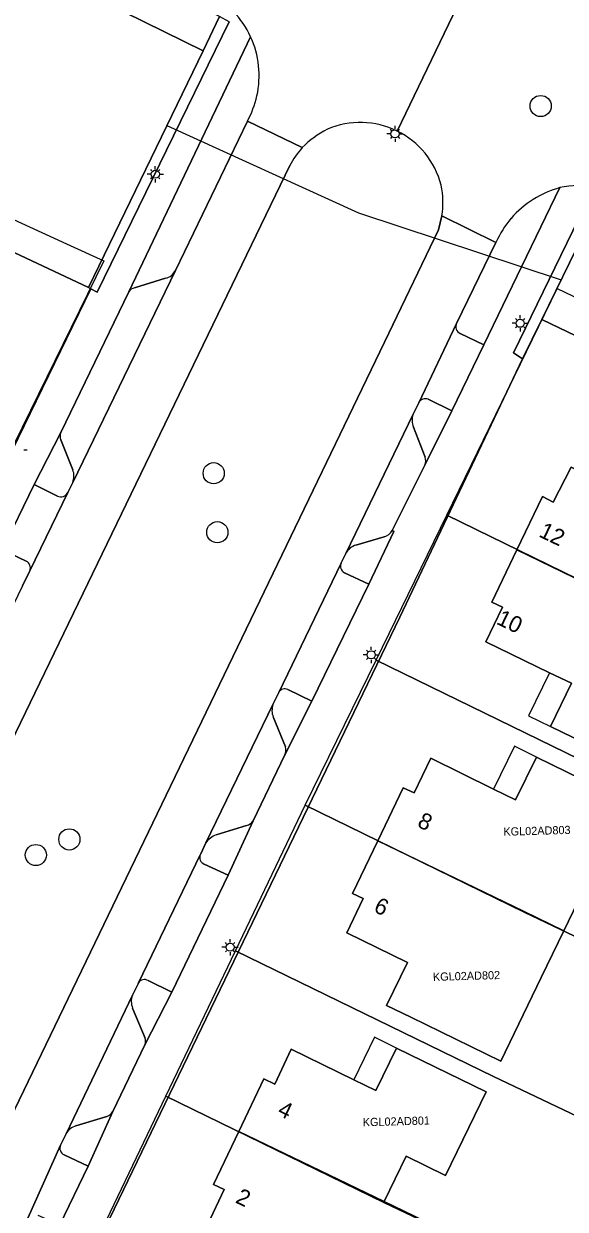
# Model space of a CAD drawing. Extents: x 124901 to 125496, y 515369 to 515789.
# Drawn here: x 125341.9 to 125375.1, y 515679.8 to 515752.5 of the extents above; entities that cross this region are included whole.
import ezdxf

# ---------------------------------------------------------------- set-up
doc = ezdxf.new("R2010")
doc.units = 0
for name, color, linetype in [('Gebouw', 7, 'Continuous'), ('Inrit', 7, 'Continuous'), ('Kunstwerkdeel', 7, 'Continuous'), ('Lichtmast', 7, 'Continuous'), ('Luifel', 7, 'Continuous'), ('Onbegroeid terrein', 7, 'Continuous'), ('Parkeren', 7, 'Continuous'), ('Perceelnummers', 7, 'Continuous'), ('Perceelsgrenzen', 7, 'Continuous'), ('Putten', 7, 'Continuous'), ('Scheiding', 7, 'Continuous'), ('Teksten', 7, 'Continuous'), ('Vegetatie', 7, 'Continuous'), ('Voetpad', 7, 'Continuous'), ('Water', 7, 'Continuous'), ('Wegen drempel verkeerseiland', 7, 'Continuous'), ('Wegen lokale weg', 7, 'Continuous')]:
    doc.layers.add(name, color=color, linetype=linetype)

msp = doc.modelspace()

# ---------------------------------------------------------------- linework, layer by layer
at = {"layer": 'Gebouw'}
for points in [[(125381.726, 515728.523), (125380.317, 515725.762), (125381.787, 515725.012), (125380.606, 515722.696), (125379.136, 515723.445), (125375.483, 515725.307), (125374.39, 515723.164), (125373.73, 515723.5), (125372.153, 515720.22), (125381.217, 515715.836), (125383.648, 515714.66), (125388.644, 515724.997)], [(125379.797, 515706.695), (125382.277, 515711.826), (125379.847, 515713), (125381.217, 515715.836), (125372.153, 515720.22), (125370.618, 515717.026), (125371.274, 515716.711), (125370.25, 515714.58), (125374.158, 515712.692), (125375.509, 515712.039), (125374.227, 515709.386)], [(125363.621, 515702.375), (125372.61, 515698.029), (125375.04, 515696.854), (125378.883, 515704.805), (125373.368, 515707.516), (125372.077, 515704.89), (125370.731, 515705.552), (125366.87, 515707.45), (125365.844, 515705.316), (125365.187, 515705.632)], [(125372.61, 515698.029), (125363.621, 515702.375), (125362.07, 515699.15), (125362.724, 515698.844), (125361.73, 515696.72), (125365.447, 515694.906), (125364.164, 515692.279), (125365.656, 515691.55), (125371.173, 515688.856), (125373.658, 515693.995), (125375.04, 515696.854)], [(125355.097, 515684.546), (125364.008, 515680.236), (125365.354, 515683.019), (125367.784, 515681.844), (125370.264, 515686.975), (125364.773, 515689.66), (125363.494, 515687.045), (125362.146, 515687.704), (125358.31, 515689.58), (125357.291, 515687.449), (125356.635, 515687.763)], [(125364.008, 515680.236), (125355.097, 515684.546), (125353.54, 515681.29), (125354.192, 515680.978), (125353.18, 515678.86), (125357.002, 515677.036), (125358.356, 515676.39), (125357.11, 515673.78), (125362.61, 515671.14), (125363.955, 515673.923), (125365.106, 515673.367), (125368.327, 515678.149)]]:
    msp.add_lwpolyline(points, close=True, dxfattribs=at)
at = {"layer": 'Inrit'}
for points in [[(125368.456, 515734.122), (125366.132, 515729.254)], [(125368.174, 515728.759), (125370.128, 515732.818), (125368.686, 515733.504)], [(125366.708, 515729.466), (125368.174, 515728.759)], [(125343.967, 515723.53), (125342.528, 515724.238), (125340.583, 515720.223), (125342.036, 515719.534)], [(125342.259, 515718.948), (125344.586, 515723.74)], [(125361.368, 515719.419), (125357.539, 515711.48)], [(125358.104, 515711.657), (125359.567, 515710.936), (125363.063, 515718.123), (125361.575, 515718.824)], [(125352.718, 515701.51), (125348.93, 515693.652)], [(125349.518, 515693.796), (125350.979, 515693.085), (125354.433, 515700.26), (125352.956, 515700.951)], [(125344.141, 515683.694), (125342.144, 515679.213)], [(125342.761, 515679.41), (125344.095, 515678.818), (125345.843, 515682.414), (125344.361, 515683.111)]]:
    msp.add_lwpolyline(points, dxfattribs=at)
for centre, radius, start, end in [((125368.873, 515733.925), 0.461, 154.71577, 246.11157), ((125366.537, 515729.041), 0.458, 68.14715, 152.26569), ((125344.172, 515723.942), 0.46, 243.51232, 333.9674), ((125341.841, 515719.124), 0.454, 337.13697, 64.53129), ((125361.779, 515719.228), 0.453, 155.12598, 243.2395), ((125357.915, 515711.27), 0.43, 63.94091, 150.84796), ((125353.129, 515701.355), 0.439, 159.32627, 246.79849), ((125349.294, 515693.44), 0.421, 57.81538, 149.70619), ((125344.555, 515683.517), 0.45, 156.89705, 244.4518)]:
    msp.add_arc(centre, radius, start, end, dxfattribs=at)
at = {"layer": 'Kunstwerkdeel'}
msp.add_lwpolyline([(125350.675, 515746.258), (125362.438, 515740.915), (125374.874, 515736.805)], dxfattribs=at)
at = {"layer": 'Lichtmast'}
for p, q in [((125364.68, 515746.056), (125364.68, 515746.256)), ((125364.38, 515745.757), (125364.18, 515745.756)), ((125364.468, 515745.544), (125364.396, 515745.473)), ((125364.468, 515745.968), (125364.398, 515746.039)), ((125364.68, 515745.456), (125364.68, 515745.256)), ((125364.892, 515745.968), (125364.963, 515746.04)), ((125364.892, 515745.544), (125364.962, 515745.473)), ((125364.98, 515745.756), (125365.18, 515745.756)), ((125349.662, 515743.278), (125349.462, 515743.277)), ((125349.75, 515743.489), (125349.68, 515743.56)), ((125349.962, 515743.577), (125349.962, 515743.777)), ((125350.174, 515743.489), (125350.245, 515743.561)), ((125350.262, 515743.277), (125350.462, 515743.277)), ((125349.75, 515743.065), (125349.678, 515742.994)), ((125349.962, 515742.977), (125349.962, 515742.777)), ((125350.174, 515743.065), (125350.244, 515742.994)), ((125372.363, 515734.433), (125372.363, 515734.633)), ((125372.063, 515734.134), (125371.863, 515734.133)), ((125372.151, 515733.921), (125372.079, 515733.85)), ((125372.151, 515734.345), (125372.081, 515734.416)), ((125372.363, 515733.833), (125372.363, 515733.633)), ((125372.575, 515734.345), (125372.646, 515734.417)), ((125372.575, 515733.921), (125372.645, 515733.85)), ((125372.663, 515734.133), (125372.863, 515734.133)), ((125341.894, 515726.365), (125342.094, 515726.365)), ((125363.214, 515714.084), (125363.214, 515714.284)), ((125362.914, 515713.785), (125362.714, 515713.784)), ((125363.002, 515713.572), (125362.93, 515713.501)), ((125363.002, 515713.996), (125362.932, 515714.067)), ((125363.214, 515713.484), (125363.214, 515713.284)), ((125363.426, 515713.996), (125363.497, 515714.068)), ((125363.426, 515713.572), (125363.496, 515713.501)), ((125363.514, 515713.784), (125363.714, 515713.784)), ((125354.342, 515696.057), (125354.272, 515696.128)), ((125354.554, 515696.145), (125354.554, 515696.345)), ((125354.766, 515696.057), (125354.837, 515696.129)), ((125354.254, 515695.846), (125354.054, 515695.845)), ((125354.342, 515695.633), (125354.27, 515695.562)), ((125354.554, 515695.545), (125354.554, 515695.345)), ((125354.766, 515695.633), (125354.836, 515695.562)), ((125354.854, 515695.845), (125355.054, 515695.845))]:
    msp.add_line(p, q, dxfattribs=at)
for centre in [(125364.68, 515745.756), (125349.962, 515743.277), (125372.363, 515734.133), (125363.214, 515713.784), (125354.554, 515695.845)]:
    msp.add_circle(centre, 0.25, dxfattribs=at)
at = {"layer": 'Luifel'}
for points in [[(125374.227, 515709.386), (125375.509, 515712.039), (125374.158, 515712.692), (125372.876, 515710.039)], [(125370.731, 515705.552), (125372.077, 515704.89), (125373.368, 515707.516), (125372.022, 515708.178)], [(125364.773, 515689.66), (125363.426, 515690.319), (125362.146, 515687.704), (125363.494, 515687.045)]]:
    msp.add_lwpolyline(points, close=True, dxfattribs=at)
at = {"layer": 'Onbegroeid terrein'}
msp.add_lwpolyline([(125340.408, 515724.765), (125346.002, 515736.243), (125345.865, 515736.317), (125330.851, 515743.393)], dxfattribs=at)
for points in [[(125387.675, 515656.161), (125387.857, 515654.507), (125396.207, 515657.408), (125401.906, 515659.565), (125401.03, 515662.274), (125412.127, 515685.205), (125422.352, 515706.097), (125424.481, 515710.447), (125424.391, 515710.491), (125423.853, 515710.375), (125408.558, 515717.624), (125373.683, 515734.37), (125372.5, 515731.951), (125364.983, 515716.105), (125345.743, 515676.245), (125361.449, 515668.777), (125379.413, 515660.079)], [(125382.277, 515711.826), (125379.797, 515706.695), (125374.227, 515709.386), (125375.509, 515712.039), (125374.158, 515712.692), (125370.25, 515714.58), (125371.274, 515716.711), (125370.618, 515717.026), (125372.153, 515720.22), (125373.73, 515723.5), (125374.39, 515723.164), (125375.483, 515725.307), (125379.136, 515723.445), (125380.606, 515722.696), (125381.787, 515725.012), (125380.317, 515725.762), (125381.726, 515728.523), (125388.644, 515724.997), (125383.648, 515714.66), (125381.217, 515715.836), (125379.847, 515713)], [(125373.368, 515707.516), (125378.883, 515704.805), (125375.04, 515696.854), (125373.658, 515693.995), (125371.173, 515688.856), (125365.656, 515691.55), (125364.164, 515692.279), (125365.447, 515694.906), (125361.73, 515696.72), (125362.724, 515698.844), (125362.07, 515699.15), (125363.621, 515702.375), (125365.187, 515705.632), (125365.844, 515705.316), (125366.87, 515707.45), (125370.731, 515705.552), (125372.077, 515704.89)], [(125364.008, 515680.236), (125368.327, 515678.149), (125365.106, 515673.367), (125363.955, 515673.923), (125362.61, 515671.14), (125357.11, 515673.78), (125358.356, 515676.39), (125357.002, 515677.036), (125353.18, 515678.86), (125354.192, 515680.978), (125353.54, 515681.29), (125355.097, 515684.546), (125356.635, 515687.763), (125357.291, 515687.449), (125358.31, 515689.58), (125362.146, 515687.704), (125363.494, 515687.045), (125364.773, 515689.66), (125370.264, 515686.975), (125367.784, 515681.844), (125365.354, 515683.019)]]:
    msp.add_lwpolyline(points, close=True, dxfattribs=at)
at = {"layer": 'Parkeren'}
for points in [[(125344.895, 515724.37), (125351.195, 515737.366)], [(125350.595, 515736.894), (125348.683, 515736.306)], [(125348.335, 515736.052), (125344.157, 515727.434)], [(125365.787, 515728.554), (125361.65, 515720)], [(125366.535, 515725.917), (125365.808, 515727.758)], [(125344.158, 515726.979), (125344.899, 515725.136)], [(125364.501, 515721.421), (125366.498, 515725.421)], [(125362.282, 515720.525), (125364.013, 515721.023)], [(125357.171, 515710.736), (125353.065, 515702.249)], [(125357.959, 515708.135), (125357.195, 515709.975)], [(125355.969, 515703.606), (125357.91, 515707.644)], [(125353.7, 515702.745), (125355.568, 515703.307)], [(125348.556, 515692.896), (125344.484, 515684.401)], [(125349.334, 515690.257), (125348.567, 515692.115)], [(125347.357, 515685.755), (125349.322, 515689.849)], [(125345.094, 515684.887), (125346.998, 515685.464)]]:
    msp.add_lwpolyline(points, dxfattribs=at)
for centre, radius, start, end in [((125350.404, 515737.754), 0.881, 282.51101, 333.87089), ((125348.798, 515735.783), 0.536, 102.41722, 149.83308), ((125366.839, 515728.183), 1.115, 160.59176, 202.43068), ((125344.829, 515727.208), 0.709, 161.40605, 198.8458), ((125365.831, 515725.72), 0.731, 335.84463, 15.62301), ((125343.957, 515724.758), 1.015, 337.54218, 21.85944), ((125363.793, 515721.791), 0.799, 285.98969, 332.40988), ((125362.597, 515719.503), 1.069, 107.12018, 152.31239), ((125358.425, 515710.395), 1.299, 164.76968, 198.84305), ((125357.245, 515707.958), 0.735, 334.69103, 13.91089), ((125355.337, 515704.035), 0.764, 287.59966, 325.81941), ((125354.155, 515701.508), 1.318, 110.1894, 145.79756), ((125349.562, 515692.52), 1.074, 159.49, 202.12386), ((125348.866, 515690.067), 0.506, 334.51384, 22.11679), ((125346.724, 515686.169), 0.756, 291.23838, 326.81703), ((125345.412, 515683.863), 1.073, 107.22477, 149.86539)]:
    msp.add_arc(centre, radius, start, end, dxfattribs=at)
at = {"layer": 'Perceelsgrenzen'}
for points in [[(125273.267, 515709.056), (125277.174, 515717.127), (125281.038, 515725.109), (125284.871, 515733.051), (125288.88, 515741.36), (125289.394, 515742.417), (125291.305, 515746.353), (125297.742, 515760.474), (125298.15, 515760.28), (125322.355, 515749.172), (125344.52, 515739), (125346.795, 515737.956), (125340.276, 515724.697), (125338.174, 515720.359), (125336.97, 515717.875), (125334.47, 515712.696), (125332.165, 515707.919), (125329.819, 515703.059), (125327.473, 515698.198), (125325.136, 515693.355), (125321.468, 515685.754), (125308.957, 515691.825), (125298.065, 515697.077), (125289.1, 515701.4)], [(125322.355, 515749.172), (125344.52, 515739), (125346.795, 515737.956), (125340.276, 515724.697), (125338.174, 515720.359), (125314.143, 515731.981)], [(125345.632, 515676.323), (125350.605, 515686.696), (125354.889, 515695.633), (125359.171, 515704.565), (125363.512, 515713.469), (125367.85, 515722.367), (125374.626, 515736.264), (125398.05, 515725.06), (125399.454, 515724.383), (125423.37, 515712.85), (125423.634, 515712.729), (125425.072, 515712.068), (125418.239, 515697.902), (125413.944, 515688.996), (125412.226, 515685.435), (125409.64, 515680.099), (125405.324, 515671.192), (125401, 515662.27), (125401.99, 515659.56), (125387.73, 515654.56), (125387.592, 515656.202), (125370.466, 515664.415)], [(125367.85, 515722.367), (125374.626, 515736.264), (125398.05, 515725.06), (125399.454, 515724.383), (125392.678, 515710.366), (125381.217, 515715.836)], [(125363.512, 515713.469), (125367.85, 515722.367), (125381.217, 515715.836), (125392.678, 515710.366), (125388.371, 515701.456), (125379.34, 515705.75)], [(125363.512, 515713.469), (125379.34, 515705.75), (125388.371, 515701.456), (125384.059, 515692.535), (125372.598, 515698.005), (125359.171, 515704.565)], [(125354.889, 515695.633), (125359.171, 515704.565), (125372.598, 515698.005), (125384.059, 515692.535), (125379.751, 515683.623), (125370.719, 515687.915)], [(125350.605, 515686.696), (125354.889, 515695.633), (125370.719, 515687.915), (125379.751, 515683.623), (125375.444, 515674.713), (125363.983, 515680.184)], [(125350.605, 515686.696), (125363.983, 515680.184), (125375.444, 515674.713), (125370.466, 515664.415), (125345.632, 515676.323)]]:
    msp.add_lwpolyline(points, close=True, dxfattribs=at)
at = {"layer": 'Putten'}
for centre in [(125373.62, 515747.46), (125353.55, 515724.93), (125353.77, 515721.31), (125344.69, 515702.46), (125342.63, 515701.5)]:
    msp.add_circle(centre, 0.65, dxfattribs=at)
at = {"layer": 'Scheiding'}
for points in [[(125352.897, 515750.85), (125345.865, 515736.317), (125346.002, 515736.243), (125346.389, 515736.034), (125354.493, 515752.637), (125353.913, 515752.949)], [(125373.683, 515734.37), (125376.241, 515739.601), (125377.295, 515741.756), (125376.683, 515742.027), (125371.956, 515732.322), (125372.5, 515731.951)]]:
    msp.add_lwpolyline(points, close=True, dxfattribs=at)
at = {"layer": 'Vegetatie'}
for points in [[(125355.812, 515751.718), (125348.335, 515736.052)], [(125351.195, 515737.366), (125351.199, 515737.374), (125355.619, 515746.524)], [(125358.216, 515743.813), (125331.923, 515689.475), (125331.391, 515688.375), (125330.314, 515686.149)], [(125368.686, 515733.504), (125370.128, 515732.818), (125374.798, 515742.455)], [(125339.496, 515682.127), (125339.945, 515683.057), (125364.289, 515733.531), (125367.338, 515739.874), (125367.453, 515740.294), (125367.556, 515740.718)], [(125370.869, 515739.087), (125368.458, 515734.126), (125368.456, 515734.122)], [(125348.683, 515736.306), (125350.595, 515736.894)], [(125366.498, 515725.421), (125368.174, 515728.759), (125366.708, 515729.466)], [(125366.132, 515729.254), (125365.787, 515728.554)], [(125344.157, 515727.434), (125342.528, 515724.238), (125343.967, 515723.53)], [(125365.808, 515727.758), (125366.535, 515725.917)], [(125344.899, 515725.136), (125344.158, 515726.979)], [(125344.586, 515723.74), (125344.588, 515723.743), (125344.895, 515724.37)], [(125361.575, 515718.824), (125363.063, 515718.123), (125364.615, 515721.364), (125364.501, 515721.421)], [(125364.013, 515721.023), (125362.282, 515720.525)], [(125342.036, 515719.534), (125340.583, 515720.223), (125339, 515716.766)], [(125361.65, 515720), (125361.374, 515719.431), (125361.368, 515719.419)], [(125341.803, 515718.014), (125342.238, 515718.904), (125342.259, 515718.948)], [(125357.539, 515711.48), (125357.517, 515711.434), (125357.171, 515710.736)], [(125357.91, 515707.644), (125359.567, 515710.936), (125358.104, 515711.657)], [(125357.195, 515709.975), (125357.959, 515708.135)], [(125355.568, 515703.307), (125353.7, 515702.745)], [(125354.433, 515700.26), (125355.969, 515703.606)], [(125353.065, 515702.249), (125352.752, 515701.581)], [(125352.956, 515700.951), (125354.433, 515700.26)], [(125349.322, 515689.849), (125350.979, 515693.085), (125349.518, 515693.796)], [(125348.93, 515693.652), (125348.902, 515693.593), (125348.556, 515692.896)], [(125348.567, 515692.115), (125349.334, 515690.257)], [(125346.998, 515685.464), (125345.094, 515684.887)], [(125345.843, 515682.414), (125347.357, 515685.755)], [(125344.484, 515684.401), (125344.147, 515683.708), (125344.141, 515683.694)], [(125344.361, 515683.111), (125345.843, 515682.414)]]:
    msp.add_lwpolyline(points, dxfattribs=at)
for centre, radius, start, end in [((125350.572, 515749.319), 5.763, 347.66661, 24.59784), ((125349.74, 515749.606), 6.638, 332.33413, 346.77877), ((125362.541, 515741.322), 5.132, 63.80783, 113.085), ((125363.205, 515740.77), 5.913, 116.90795, 135.5901), ((125362.542, 515741.327), 5.127, 14.47967, 63.7938), ((125362.902, 515741.354), 5.292, 137.8105, 152.31088), ((125362.496, 515741.53), 5.125, 350.87938, 12.14984), ((125376.398, 515736.594), 6.075, 105.26751, 139.11076), ((125376.67, 515736.466), 6.365, 139.83759, 155.68087), ((125350.404, 515737.754), 0.881, 282.51101, 333.87089), ((125348.798, 515735.783), 0.536, 102.41722, 149.83308), ((125368.873, 515733.925), 0.461, 154.71577, 246.11157), ((125366.537, 515729.041), 0.458, 68.14715, 152.26569), ((125366.839, 515728.183), 1.115, 160.59176, 202.43068), ((125344.829, 515727.208), 0.709, 161.40605, 198.8458), ((125365.831, 515725.72), 0.731, 335.84463, 15.62301), ((125343.957, 515724.758), 1.015, 337.54218, 21.85944), ((125344.172, 515723.942), 0.46, 243.51232, 333.9674), ((125363.793, 515721.791), 0.799, 285.98969, 332.40988), ((125362.597, 515719.503), 1.069, 107.12018, 152.31239), ((125341.841, 515719.124), 0.454, 337.13697, 64.53129), ((125361.779, 515719.228), 0.453, 155.12598, 243.2395), ((125357.915, 515711.27), 0.43, 63.94091, 150.84796), ((125358.425, 515710.395), 1.299, 164.76968, 198.84305), ((125357.245, 515707.958), 0.735, 334.69103, 13.91089), ((125355.337, 515704.035), 0.764, 287.59966, 325.81941), ((125354.155, 515701.508), 1.318, 110.1894, 145.79756), ((125353.129, 515701.355), 0.439, 159.32627, 246.79849), ((125353.086, 515701.377), 0.391, 148.63468, 160.18829), ((125349.294, 515693.44), 0.421, 57.81538, 149.70619), ((125349.562, 515692.52), 1.074, 159.49, 202.12386), ((125348.866, 515690.067), 0.506, 334.51384, 22.11679), ((125346.724, 515686.169), 0.756, 291.23838, 326.81703), ((125345.412, 515683.863), 1.073, 107.22477, 149.86539), ((125344.555, 515683.517), 0.45, 156.89705, 244.4518)]:
    msp.add_arc(centre, radius, start, end, dxfattribs=at)
at = {"layer": 'Voetpad'}
for points in [[(125354.493, 515752.637), (125346.389, 515736.034), (125346.002, 515736.243), (125340.408, 515724.765), (125324.335, 515691.583), (125321.576, 515685.879), (125321.172, 515685.045), (125317.348, 515683.674), (125315.366, 515683.99), (125314.34, 515682.195)], [(125318.946, 515682.058), (125321.415, 515682.929), (125322.727, 515683.392), (125326.025, 515689.984), (125339, 515716.766), (125340.583, 515720.223), (125342.528, 515724.238), (125344.157, 515727.434), (125348.335, 515736.052), (125355.812, 515751.718)], [(125344.287, 515673.229), (125345.743, 515676.245), (125364.983, 515716.105), (125372.5, 515731.951), (125371.956, 515732.322), (125376.683, 515742.027), (125376.976, 515742.63)], [(125374.798, 515742.455), (125370.128, 515732.818), (125368.174, 515728.759), (125366.498, 515725.421), (125364.501, 515721.421), (125364.615, 515721.364), (125363.063, 515718.123), (125359.567, 515710.936), (125357.91, 515707.644), (125355.969, 515703.606), (125354.433, 515700.26), (125350.979, 515693.085), (125349.322, 515689.849), (125347.357, 515685.755), (125345.843, 515682.414), (125344.095, 515678.818), (125342.521, 515675.548)]]:
    msp.add_lwpolyline(points, dxfattribs=at)
for centre, radius, start, end in [((125350.458, 515749.243), 5.898, 24.80715, 42.88172), ((125376.729, 515732.068), 10.565, 88.65834, 100.52923)]:
    msp.add_arc(centre, radius, start, end, dxfattribs=at)
at = {"layer": 'Water'}
msp.add_lwpolyline([(125301.033, 515766.831), (125298.192, 515758.231), (125312.784, 515751.645), (125322.639, 515747.097), (125330.851, 515743.393), (125345.865, 515736.317), (125352.897, 515750.85), (125345.657, 515754.42), (125341.384, 515756.505), (125294.863, 515779.172), (125293.879, 515779.651), (125292.865, 515780.145), (125284.865, 515784.043)], dxfattribs=at)
for points in [[(125352.897, 515750.85), (125353.913, 515752.949), (125342.016, 515758.912), (125300.759, 515778.747), (125297.824, 515779.828), (125294.863, 515779.172), (125341.384, 515756.505), (125345.657, 515754.42)], [(125434.294, 515712.044), (125433.028, 515712.65), (125423.743, 515717.088), (125376.241, 515739.601), (125373.683, 515734.37), (125408.558, 515717.624), (125423.853, 515710.375), (125424.391, 515710.491), (125424.481, 515710.447), (125427.225, 515709.124), (125430.152, 515707.712), (125430.529, 515707.53), (125431.793, 515706.92), (125455.479, 515695.495), (125457.131, 515690.833), (125459.845, 515702.706), (125456.457, 515701.452), (125450.353, 515704.367)]]:
    msp.add_lwpolyline(points, close=True, dxfattribs=at)
at = {"layer": 'Wegen drempel verkeerseiland'}
for points in [[(125369.264, 515755.205), (125364.806, 515745.927)], [(125364.806, 515745.927), (125369.264, 515755.205)], [(125355.619, 515746.524), (125358.981, 515744.908)], [(125367.556, 515740.718), (125370.869, 515739.087)]]:
    msp.add_lwpolyline(points, dxfattribs=at)
for centre, radius, start, end in [((125350.458, 515749.243), 5.898, 24.80715, 42.88172), ((125350.572, 515749.319), 5.763, 347.66661, 24.59784), ((125349.74, 515749.606), 6.638, 332.33413, 346.77877), ((125362.541, 515741.322), 5.132, 63.80783, 113.085), ((125363.205, 515740.77), 5.913, 116.90795, 135.5901), ((125362.542, 515741.327), 5.127, 14.47967, 63.7938), ((125362.496, 515741.53), 5.125, 350.87938, 12.14984), ((125376.729, 515732.068), 10.565, 88.65834, 100.52923), ((125376.398, 515736.594), 6.075, 105.26751, 139.11076), ((125376.67, 515736.466), 6.365, 139.83759, 155.68087)]:
    msp.add_arc(centre, radius, start, end, dxfattribs=at)
at = {"layer": 'Wegen lokale weg'}
for points in [[(125358.981, 515744.908), (125355.619, 515746.524), (125351.199, 515737.374), (125351.195, 515737.366), (125344.895, 515724.37), (125344.588, 515723.743), (125344.586, 515723.74), (125342.259, 515718.948), (125342.238, 515718.904)], [(125330.314, 515686.149), (125331.391, 515688.375), (125331.923, 515689.475), (125358.216, 515743.813)], [(125352.752, 515701.581), (125353.065, 515702.249), (125357.171, 515710.736), (125357.517, 515711.434), (125357.539, 515711.48), (125361.368, 515719.419), (125361.374, 515719.431), (125361.65, 515720), (125365.787, 515728.554), (125366.132, 515729.254), (125368.456, 515734.122), (125368.458, 515734.126), (125370.869, 515739.087), (125367.556, 515740.718), (125367.453, 515740.294), (125367.338, 515739.874), (125364.289, 515733.531), (125339.945, 515683.057), (125339.496, 515682.127)], [(125342.238, 515718.904), (125341.803, 515718.014), (125326.788, 515686.945), (125326.486, 515686.376)], [(125342.144, 515679.213), (125344.141, 515683.694), (125344.147, 515683.708), (125344.484, 515684.401), (125348.556, 515692.896), (125348.902, 515693.593), (125348.93, 515693.652), (125352.718, 515701.51)]]:
    msp.add_lwpolyline(points, dxfattribs=at)
for centre, radius, start, end in [((125362.902, 515741.354), 5.292, 137.8105, 152.31088), ((125353.086, 515701.377), 0.391, 148.63468, 160.18829)]:
    msp.add_arc(centre, radius, start, end, dxfattribs=at)

# ---------------------------------------------------------------- texts
at = {"layer": 'Perceelnummers'}
for s, rotation, p in [('KGL02AD803', 1.63421, (125371.336, 515702.683)), ('KGL02AD802', 1.63415, (125367.011, 515693.775)), ('KGL02AD801', 1.6341, (125362.703, 515684.854))]:
    msp.add_text(s, height=0.5, rotation=rotation, dxfattribs=at).set_placement(p)
at = {"layer": 'Teksten'}
for s, rotation, p in [('12', 334.3, (125373.446, 515721.069)), ('10', 334.3, (125370.844, 515715.708)), ('8', 334.3, (125365.983, 515703.273)), ('6', 334.3, (125363.307, 515698.055)), ('4', 334.4, (125357.404, 515685.573)), ('2', 334.4, (125354.825, 515680.197))]:
    msp.add_text(s, height=1, rotation=rotation, dxfattribs=at).set_placement(p)

doc.saveas('drawing.dxf')
